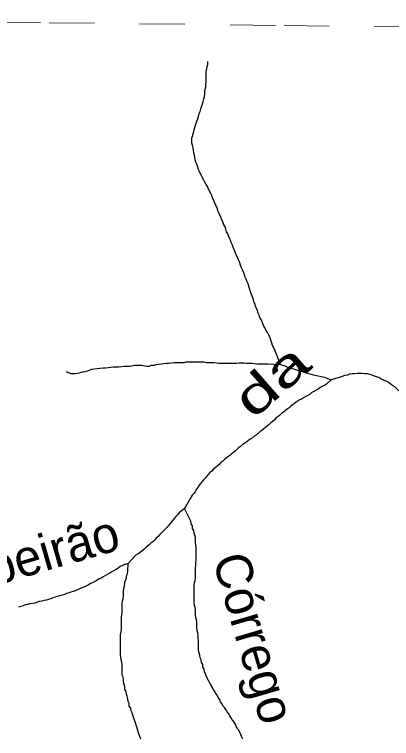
# Model space of a CAD drawing. Extents: x 652.3 to 678, y 7316.9 to 7344.9.
# Drawn here: x 667.562 to 668.395, y 7343.176 to 7344.776 of the extents above; entities that cross this region are included whole.
import ezdxf
from ezdxf.enums import TextEntityAlignment as Align

# ---------------------------------------------------------------- set-up
doc = ezdxf.new("R2010")
doc.units = 0
doc.header["$LTSCALE"] = 0.032
doc.linetypes.add('SHORT_DASHED', pattern=[2.7, 1.5, -1.2])
doc.layers.add('53', color=7, linetype='SHORT_DASHED', lineweight=13)
doc.layers.add('7', color=7, linetype='Continuous', lineweight=25)
doc.layers.add('61', color=7, linetype='Continuous')

msp = doc.modelspace()

# ---------------------------------------------------------------- linework, layer by layer
at = {"layer": '53'}
msp.add_lwpolyline([(666.0809, 7344.7756), (666.6, 7344.7695), (667.1191, 7344.7635), (667.6382, 7344.7574), (668.1573, 7344.7513), (668.6764, 7344.7452), (669.1955, 7344.7391), (669.7146, 7344.733), (670.2337, 7344.7268), (670.7528, 7344.7206), (671.2719, 7344.7144), (671.791, 7344.7082), (672.3102, 7344.702), (672.8293, 7344.6957), (673.3484, 7344.6895), (673.8675, 7344.6832), (674.3866, 7344.6769), (674.9057, 7344.6705), (675.4248, 7344.6642), (675.9439, 7344.6578), (676.4631, 7344.6514), (676.9822, 7344.645), (677.5013, 7344.6386), (678.0204, 7344.6322)], dxfattribs=at)
at = {"layer": '7'}
for p, q in [((667.9424, 7343.6933), (667.937, 7343.684)), ((667.8128, 7343.563), (667.8056, 7343.5608))]:
    msp.add_line(p, q, dxfattribs=at)
for points in [[(667.9831, 7344.6109), (667.9847, 7344.6157), (667.9847, 7344.6213), (667.9855, 7344.6268), (667.9855, 7344.6491), (667.9871, 7344.6603), (667.9887, 7344.665), (667.9887, 7344.6714)], [(668.1494, 7344.0022), (668.1383, 7344.0301), (668.1367, 7344.0349), (668.1319, 7344.0444), (668.1303, 7344.0492), (668.1256, 7344.0635), (668.1232, 7344.0683), (668.1208, 7344.073), (668.1176, 7344.0778), (668.1152, 7344.0826), (668.1128, 7344.0874), (668.1104, 7344.0921), (668.1088, 7344.0969), (668.1065, 7344.1017), (668.1041, 7344.1065), (668.1025, 7344.1112), (668.1001, 7344.116), (668.0985, 7344.1208), (668.0969, 7344.1256), (668.0945, 7344.1303), (668.0937, 7344.1359), (668.0905, 7344.1407), (668.0897, 7344.1463), (668.0874, 7344.151), (668.0826, 7344.1653), (668.081, 7344.1701), (668.0794, 7344.1757), (668.0778, 7344.1805), (668.0754, 7344.1852), (668.0738, 7344.1908), (668.0714, 7344.1956), (668.0683, 7344.2051), (668.0659, 7344.2099), (668.0643, 7344.2147), (668.0619, 7344.2195), (668.0587, 7344.229), (668.0563, 7344.2338), (668.0547, 7344.2386), (668.05, 7344.2481), (668.0484, 7344.2529), (668.046, 7344.2576), (668.0428, 7344.2672), (668.0404, 7344.272), (668.0388, 7344.2767), (668.0364, 7344.2815), (668.0348, 7344.2863), (668.0333, 7344.2911), (668.0301, 7344.2958), (668.0285, 7344.3014), (668.0269, 7344.3062), (668.0245, 7344.311), (668.0229, 7344.3157), (668.0205, 7344.3205), (668.0181, 7344.3253), (668.0165, 7344.3301), (668.0118, 7344.3396), (668.0102, 7344.346), (668.0078, 7344.3515), (668.0054, 7344.3563), (668.0038, 7344.3611), (667.999, 7344.3706), (667.9974, 7344.3754), (667.9951, 7344.3802), (667.9903, 7344.3897), (667.9879, 7344.3953), (667.9855, 7344.4001), (667.9823, 7344.4049), (667.9799, 7344.4096), (667.9768, 7344.4144), (667.9752, 7344.4192), (667.9704, 7344.4287), (667.968, 7344.4335), (667.9664, 7344.4383), (667.9648, 7344.4446), (667.9624, 7344.4494), (667.9608, 7344.4542), (667.9593, 7344.4653), (667.9577, 7344.4701), (667.9569, 7344.4757), (667.9561, 7344.4812), (667.9553, 7344.4868), (667.9537, 7344.4916), (667.9537, 7344.5027), (667.9569, 7344.5139), (667.9585, 7344.521), (667.9601, 7344.5258), (667.9616, 7344.5314), (667.9648, 7344.5401), (667.9664, 7344.5449), (667.968, 7344.5505), (667.9696, 7344.5568), (667.972, 7344.5616), (667.9736, 7344.5672), (667.9752, 7344.5719), (667.9768, 7344.5783), (667.9784, 7344.5831), (667.9799, 7344.5895), (667.9815, 7344.5942), (667.9823, 7344.5998), (667.9823, 7344.6054), (667.9831, 7344.6109)], [(667.6761, 7343.9871), (667.6839, 7343.9831), (667.6855, 7343.9823), (667.6967, 7343.9823), (667.7022, 7343.9831), (667.7118, 7343.9863), (667.7174, 7343.9871), (667.7229, 7343.9887), (667.7325, 7343.9919), (667.7381, 7343.9927), (667.7444, 7343.9935), (667.75, 7343.9943), (667.7572, 7343.9951), (667.7627, 7343.9951), (667.7691, 7343.9959), (667.7747, 7343.9967), (667.7802, 7343.9975), (667.7914, 7343.9975), (667.7977, 7343.9983), (667.8041, 7343.999), (667.8152, 7343.999), (667.8208, 7343.9998), (667.8264, 7344.0006), (667.8431, 7344.0006), (667.8487, 7343.9998), (667.8542, 7343.999), (667.8598, 7343.999), (667.8646, 7344.0006), (667.8701, 7344.0006), (667.8749, 7344.0022), (667.8805, 7344.003), (667.8861, 7344.0038), (667.8916, 7344.0046), (667.8972, 7344.0054), (667.9028, 7344.0054), (667.9083, 7344.0062), (667.9139, 7344.007), (667.9362, 7344.007), (667.941, 7344.0086), (667.9799, 7344.0086), (667.9855, 7344.007), (668.0022, 7344.007), (668.0078, 7344.0062), (668.0134, 7344.0054), (668.0524, 7344.0054), (668.0579, 7344.0062), (668.0691, 7344.0062), (668.0746, 7344.0054), (668.0858, 7344.0054), (668.0913, 7344.0046), (668.0969, 7344.0038), (668.1216, 7344.0038), (668.1494, 7344.0022)], [(668.1494, 7344.0022), (668.159, 7343.9998), (668.1637, 7343.9975), (668.1685, 7343.9959), (668.1733, 7343.9943), (668.1828, 7343.9911), (668.1884, 7343.9895), (668.194, 7343.9879), (668.2011, 7343.9855), (668.2091, 7343.9831), (668.2139, 7343.9815), (668.2194, 7343.98), (668.225, 7343.9792), (668.2465, 7343.9744), (668.2616, 7343.9688)], [(668.2616, 7343.9688), (668.2513, 7343.9593), (668.2465, 7343.9561), (668.2417, 7343.9537), (668.237, 7343.9513), (668.233, 7343.9481), (668.2282, 7343.9457), (668.2234, 7343.9426), (668.2186, 7343.9402), (668.2147, 7343.937), (668.2099, 7343.9338), (668.2051, 7343.9314), (668.2003, 7343.929), (668.1956, 7343.9258), (668.1908, 7343.9235), (668.186, 7343.9203), (668.1813, 7343.9171), (668.1765, 7343.9139), (668.1725, 7343.9107), (668.1685, 7343.9068), (668.1645, 7343.9036), (668.1598, 7343.9004), (668.1558, 7343.8972), (668.1518, 7343.894), (668.1478, 7343.8908), (668.1439, 7343.8877), (668.1399, 7343.8845), (668.1359, 7343.8805), (668.1319, 7343.8765), (668.1279, 7343.8733), (668.124, 7343.8701), (668.12, 7343.8662), (668.116, 7343.863), (668.112, 7343.8598), (668.108, 7343.8566), (668.1041, 7343.8534), (668.1001, 7343.8503), (668.0961, 7343.8471), (668.0913, 7343.8439), (668.0874, 7343.8407), (668.0826, 7343.8375), (668.0786, 7343.8343), (668.0746, 7343.8312), (668.0699, 7343.828), (668.0651, 7343.8256), (668.0611, 7343.8216), (668.0563, 7343.8184), (668.0531, 7343.8145), (668.0492, 7343.8113), (668.0452, 7343.8081), (668.0412, 7343.8049), (668.0372, 7343.8017), (668.0333, 7343.7985), (668.0293, 7343.7954), (668.0253, 7343.7922), (668.0213, 7343.7882), (668.0165, 7343.785), (668.0134, 7343.781), (668.0094, 7343.7778), (668.0054, 7343.7739), (668.0006, 7343.7707), (667.9974, 7343.7667), (667.9935, 7343.7635), (667.9895, 7343.7595), (667.9863, 7343.7556), (667.9831, 7343.7516), (667.9791, 7343.7476), (667.976, 7343.7436), (667.9728, 7343.7397), (667.9696, 7343.7357), (667.9664, 7343.7309), (667.9632, 7343.7261), (667.9608, 7343.7214), (667.9577, 7343.7174), (667.9545, 7343.7134), (667.9489, 7343.7046), (667.9424, 7343.6933)], [(668.2711, 7343.9714), (668.2616, 7343.9688), (668.2616, 7343.9688)], [(668.3468, 7343.98), (668.342, 7343.9815), (668.3356, 7343.9815), (668.33, 7343.9823), (668.3245, 7343.9823), (668.3189, 7343.9823), (668.3133, 7343.9815), (668.3078, 7343.9815), (668.3022, 7343.9807), (668.2974, 7343.9792), (668.2919, 7343.9784), (668.2823, 7343.9744), (668.2711, 7343.9714)], [(668.4244, 7343.9317), (668.4231, 7343.933), (668.4192, 7343.937), (668.4152, 7343.941), (668.4112, 7343.9441), (668.4072, 7343.9481), (668.4032, 7343.9513), (668.3993, 7343.9545), (668.3945, 7343.9577), (668.3905, 7343.9609), (668.3857, 7343.964), (668.381, 7343.9664), (668.3762, 7343.9688), (668.3714, 7343.9704), (668.3666, 7343.9736), (668.3619, 7343.9752), (668.3571, 7343.9768), (668.3523, 7343.9792), (668.3468, 7343.98)], [(667.937, 7343.684), (667.9258, 7343.6744), (667.9219, 7343.6704), (667.9179, 7343.6665), (667.9147, 7343.6625), (667.9115, 7343.6585), (667.9083, 7343.6545), (667.9051, 7343.6505), (667.902, 7343.6466), (667.898, 7343.6426), (667.8948, 7343.6386), (667.8908, 7343.6346), (667.8868, 7343.6306)], [(667.9839, 7343.3187), (667.9815, 7343.3235), (667.9807, 7343.3291), (667.9776, 7343.3339), (667.9776, 7343.3394), (667.9752, 7343.3442), (667.9744, 7343.3498), (667.972, 7343.3545), (667.9712, 7343.3601), (667.9696, 7343.3657), (667.968, 7343.3705), (667.968, 7343.3927), (667.9672, 7343.3983), (667.9672, 7343.4039), (667.9664, 7343.4094), (667.9656, 7343.415), (667.9648, 7343.4214), (667.9648, 7343.4325), (667.964, 7343.4389), (667.9624, 7343.4437), (667.9616, 7343.4492), (667.9616, 7343.4604), (667.9608, 7343.4659), (667.9593, 7343.4707), (667.9585, 7343.4763), (667.9585, 7343.5153), (667.9593, 7343.5208), (667.9608, 7343.5256), (667.9616, 7343.5312), (667.9616, 7343.5535), (667.9624, 7343.559), (667.9624, 7343.5646), (667.9632, 7343.5702), (667.9632, 7343.598), (667.9624, 7343.6036), (667.9616, 7343.6092), (667.9616, 7343.6203), (667.9585, 7343.6299), (667.9577, 7343.6354), (667.9553, 7343.6402), (667.9553, 7343.6458), (667.9521, 7343.6505), (667.9513, 7343.6561), (667.937, 7343.684)], [(667.8868, 7343.6306), (667.8829, 7343.6267), (667.8789, 7343.6227), (667.8749, 7343.6187), (667.8709, 7343.6147), (667.867, 7343.6108), (667.863, 7343.6076), (667.859, 7343.6044), (667.855, 7343.6004), (667.851, 7343.5972), (667.8471, 7343.594), (667.8431, 7343.5901), (667.8391, 7343.5869), (667.8343, 7343.5837), (667.8296, 7343.5813), (667.8128, 7343.563)], [(667.8056, 7343.5608), (667.8049, 7343.5606), (667.8001, 7343.5582), (667.7953, 7343.5559), (667.7906, 7343.5527), (667.7866, 7343.5495), (667.7818, 7343.5471), (667.777, 7343.5447), (667.7723, 7343.5415), (667.7675, 7343.5391), (667.7627, 7343.536), (667.7579, 7343.5336), (667.7532, 7343.5304), (667.7484, 7343.5288), (667.7436, 7343.5256), (667.7388, 7343.5232), (667.7341, 7343.52), (667.7293, 7343.5185), (667.7245, 7343.5153), (667.7198, 7343.5129), (667.715, 7343.5105), (667.7102, 7343.5089), (667.7054, 7343.5065), (667.7007, 7343.5049), (667.6959, 7343.5025), (667.6911, 7343.5009), (667.6863, 7343.4994), (667.6816, 7343.4978), (667.6768, 7343.4962), (667.672, 7343.4946), (667.6672, 7343.493), (667.6617, 7343.4914), (667.6569, 7343.4898), (667.6513, 7343.4882), (667.6465, 7343.4866), (667.6418, 7343.485), (667.637, 7343.4834), (667.6322, 7343.4819), (667.6267, 7343.4811), (667.6219, 7343.4795), (667.6163, 7343.4787), (667.6115, 7343.4771), (667.6068, 7343.4755), (667.6012, 7343.4747), (667.5956, 7343.4739), (667.5909, 7343.4723), (667.5853, 7343.4715), (667.5805, 7343.4691), (667.5702, 7343.4667)], [(667.8407, 7343.1747), (667.8359, 7343.189), (667.8343, 7343.1938), (667.8311, 7343.2034), (667.8296, 7343.2089), (667.8248, 7343.2233), (667.8232, 7343.228), (667.8216, 7343.2328), (667.8192, 7343.2376), (667.8184, 7343.2431), (667.8152, 7343.2479), (667.8152, 7343.2535), (667.8128, 7343.2583), (667.8121, 7343.2638), (667.8105, 7343.2694), (667.8089, 7343.2742), (667.8081, 7343.2797), (667.8057, 7343.2845), (667.8057, 7343.2901), (667.8041, 7343.2957), (667.8025, 7343.3004), (667.8025, 7343.306), (667.8017, 7343.3116), (667.7993, 7343.3163), (667.7993, 7343.3386), (667.7985, 7343.3442), (667.7969, 7343.3553), (667.7961, 7343.3609), (667.7961, 7343.4055), (667.7977, 7343.4166), (667.7977, 7343.4445), (667.7985, 7343.45), (667.7993, 7343.4556), (667.7993, 7343.4747), (667.8001, 7343.4803), (667.8017, 7343.485), (667.8025, 7343.4906), (667.8025, 7343.5017), (667.8033, 7343.5081), (667.8049, 7343.5137), (667.8065, 7343.5248), (667.8089, 7343.5296), (667.8089, 7343.5352), (667.8113, 7343.5399), (667.8121, 7343.5455), (667.8128, 7343.563)], [(668.0659, 7343.1755), (668.0635, 7343.1803), (668.0619, 7343.1851), (668.0595, 7343.1898), (668.0571, 7343.1946), (668.0539, 7343.1986), (668.0516, 7343.2034), (668.05, 7343.2081), (668.0468, 7343.2121), (668.0436, 7343.2169), (668.0404, 7343.2217), (668.0372, 7343.2264), (668.0348, 7343.2312), (668.0317, 7343.2352), (668.0285, 7343.24), (668.0253, 7343.2447), (668.0221, 7343.2487), (668.0197, 7343.2535), (668.0165, 7343.2575), (668.015, 7343.2622), (668.0118, 7343.267), (668.0094, 7343.2718), (668.0062, 7343.2758), (668.0038, 7343.2805), (668.0006, 7343.2853), (667.9982, 7343.2901), (667.9951, 7343.2949), (667.9927, 7343.2996), (667.9903, 7343.3044), (667.9855, 7343.314), (667.9839, 7343.3187)]]:
    msp.add_lwpolyline(points, dxfattribs=at)

# ---------------------------------------------------------------- texts
at = {"layer": '61', "width": 1.5}
msp.add_text('da', height=0.08, rotation=41.216, dxfattribs=at).set_placement((668.1555, 7343.9377), align=Align.CENTER)
at = {"layer": '61'}
for s, rotation, p in [('Ribeirão', 16.16, (667.6091, 7343.5399)), ('Córrego', 286.373, (668.053, 7343.3873))]:
    msp.add_text(s, height=0.08, rotation=rotation, dxfattribs=at).set_placement(p, align=Align.CENTER)

doc.saveas('drawing.dxf')
